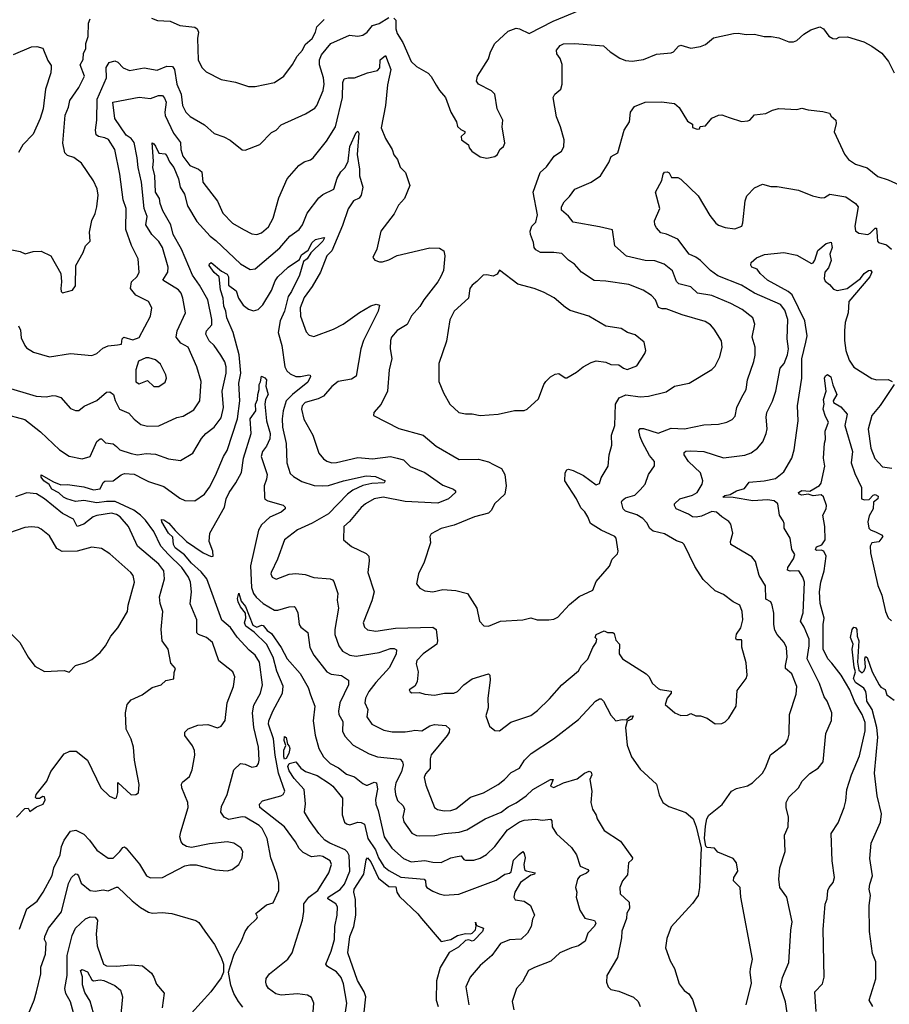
# Model space of a CAD drawing. Extents: x 1246230 to 1426786, y 660032 to 763141.
# Tile 517 of 566: x 1363413 to 1368742, y 733489 to 739521. Entities that reach past the tile are written whole.
import ezdxf

# ---------------------------------------------------------------- set-up
doc = ezdxf.new("R2010")
doc.units = 0

msp = doc.modelspace()

# ---------------------------------------------------------------- linework, layer by layer
at = {"layer": '0CON10XD'}
for points in [[(1365705, 739530.9), (1365717.9, 739517.9), (1365718, 739465), (1365725, 739437.1), (1365760.3, 739380.2), (1365812, 739265), (1365845, 739233.8), (1365915, 739193.3), (1365935, 739173.3), (1365965, 739120), (1365985, 739086.7), (1366022, 739045), (1366054.6, 738954.6), (1366088.8, 738895), (1366095, 738867.5), (1366115, 738847.5), (1366140, 738835), (1366140, 738825), (1366117.5, 738805), (1366120, 738785), (1366162.5, 738755), (1366167.5, 738735), (1366182.5, 738715), (1366235, 738681.2), (1366275, 738672.5), (1366325, 738683.3), (1366340, 738695), (1366354.2, 738725.8), (1366376.7, 738745), (1366386.1, 738763.9), (1366370, 738865), (1366373.8, 738905), (1366339.4, 738975), (1366324.2, 739065), (1366304, 739085), (1366224.2, 739125), (1366212.5, 739145), (1366218.1, 739175), (1366285, 739281.2), (1366297.8, 739325), (1366324.6, 739375.4), (1366405, 739450), (1366455, 739470), (1366475.8, 739465.8), (1366535, 739435.6), (1366681.1, 739511.1), (1366845, 739580)], [(1363365, 738110), (1363415, 738100), (1363446.4, 738086.4), (1363495, 738100), (1363545, 738102.5), (1363603.8, 738075), (1363663.8, 737965), (1363668, 737915), (1363664, 737875), (1363667.5, 737855), (1363675, 737847.5), (1363736.1, 737863.9), (1363755, 737890), (1363757.5, 738015), (1363802.5, 738095), (1363815.7, 738135), (1363844.2, 738165), (1363841.3, 738218.7), (1363855, 738290), (1363876, 738334), (1363884.4, 738375), (1363894.4, 738445), (1363886.7, 738485), (1363864.6, 738534.6), (1363792.1, 738642.1), (1363745, 738675.8), (1363705, 738688), (1363690, 738705), (1363678, 738765), (1363692, 738935), (1363712.5, 738985), (1363719.2, 739025), (1363775, 739106.2), (1363810, 739175), (1363782.5, 739245), (1363802.1, 739277.9), (1363804.4, 739315), (1363817.9, 739342.1), (1363818.8, 739375), (1363831.7, 739418.3), (1363835, 739500), (1363845, 739526.7)], [(1363406, 737646), (1363417.8, 737617.8), (1363421.7, 737571.7), (1363443.3, 737525), (1363455, 737510), (1363497.5, 737485), (1363595, 737455.7), (1363725, 737476.7), (1363855, 737464.3), (1363885, 737476.7), (1363922.4, 737507.6), (1363955, 737523.1), (1364011.7, 737528.3), (1364036, 737534), (1364040, 737565), (1364050, 737575), (1364105, 737558.8), (1364145, 737574), (1364215, 737704), (1364221.8, 737755), (1364202.9, 737795), (1364125, 737832.5), (1364092.1, 737875), (1364097.8, 737915), (1364131.9, 737948.1), (1364144.4, 737975), (1364138.9, 738055), (1364096.9, 738136.9), (1364062.4, 738235), (1364065.5, 738365), (1364046.9, 738416.9), (1364026, 738575), (1363996.2, 738726.2), (1363956.5, 738786.5), (1363935, 738797.1), (1363895, 738804.6), (1363882.2, 738815), (1363878.2, 738845), (1363884.7, 738905), (1363886.5, 739035), (1363944.6, 739165), (1363941.7, 739228.3), (1363961.5, 739258.5), (1363995, 739268.5), (1364015, 739261.1), (1364045.8, 739225), (1364085, 739210), (1364175, 739226.8), (1364255, 739212.1), (1364315, 739235.9), (1364348.6, 739235), (1364360.7, 739215), (1364376.4, 739125), (1364401.2, 739065), (1364409.5, 738995), (1364430, 738955), (1364456.9, 738926.9), (1364546.1, 738876.1), (1364605, 738823.3), (1364663.7, 738803.7), (1364702.5, 738782.5), (1364775, 738723.3), (1364795, 738721.2), (1364885, 738756.7), (1364955, 738829.5), (1364985.3, 738844.7), (1365015, 738876.5), (1365165, 738943.2), (1365221.1, 738978.9), (1365234.4, 738995), (1365272.4, 739087.6), (1365279.2, 739125), (1365273.8, 739165), (1365250, 739245), (1365249.5, 739275), (1365262.5, 739305), (1365318.5, 739375), (1365432.9, 739427.1), (1365485, 739419.3), (1365515, 739426.6), (1365542.3, 739445), (1365575, 739484.5), (1365615, 739497.8), (1365675, 739534.4)], [(1364220.2, 739530.2), (1364256.9, 739516.9), (1364335, 739512.2), (1364395, 739484.4), (1364485, 739475.7), (1364500, 739465), (1364508.8, 739445), (1364502, 739405), (1364506.9, 739275), (1364527.9, 739227.9), (1364555, 739202), (1364647.5, 739155), (1364735, 739138), (1364815, 739112), (1364855, 739111.2), (1364974.1, 739135.9), (1365031.2, 739175), (1365085, 739246.7), (1365112.7, 739297.3), (1365145.5, 739335), (1365161.8, 739368.2), (1365205, 739406), (1365225, 739443.8), (1365233.5, 739476.5), (1365277.8, 739522.2)], [(1368017.8, 739417.8), (1368065, 739409.2), (1368125, 739385.8), (1368155, 739386), (1368175, 739394), (1368218.3, 739431.7), (1368261.4, 739458.6), (1368315, 739478.1), (1368338.8, 739465), (1368370.3, 739420.3), (1368395, 739406), (1368415, 739403.3), (1368435, 739413.3), (1368486.4, 739416.4), (1368585, 739386.2), (1368635, 739358.8), (1368696.2, 739315), (1368736.7, 739265), (1368771.2, 739195)], [(1363315, 737274.6), (1363513.9, 737213.9), (1363575, 737210), (1363615, 737218.1), (1363635, 737216), (1363665.8, 737205.8), (1363725, 737138.8), (1363755, 737125.8), (1363775, 737127.5), (1363807.1, 737152.9), (1363885, 737188.5), (1363945, 737238.9), (1363965, 737240), (1363988.2, 737225), (1363998.2, 737188.2), (1364025.3, 737135.3), (1364080.6, 737110.6), (1364115, 737072.9), (1364155, 737040.8), (1364195, 737030.5), (1364265, 737031.8), (1364375, 737082.9), (1364415, 737091.9), (1364480.2, 737129.8), (1364516.7, 737185), (1364523.8, 737305), (1364498.2, 737395), (1364445, 737515.6), (1364399.6, 737539.6), (1364372.1, 737575), (1364377.7, 737615), (1364429.4, 737725), (1364412.9, 737815), (1364401.8, 737845), (1364386.5, 737865), (1364289.4, 737925), (1364319.5, 737975), (1364321.5, 738005), (1364287.2, 738125), (1364265, 738161.5), (1364222.5, 738205), (1364185.4, 738265), (1364193.4, 738315), (1364174.7, 738365), (1364159.8, 738525), (1364138.1, 738615), (1364133.3, 738675), (1364115, 738768.1), (1364095, 738792.9), (1364065, 738814.2), (1363996, 738915), (1363983.1, 739015), (1364145, 739046.7), (1364215, 739039.1), (1364263.1, 739056.9), (1364287, 739057), (1364300.8, 739040.8), (1364310.2, 739015), (1364301.5, 738955), (1364304.4, 738934.4), (1364354.8, 738824.8), (1364398, 738768), (1364400.9, 738725), (1364412.9, 738685), (1364455, 738628.2), (1364508, 738605), (1364528, 738588), (1364534.5, 738525), (1364625, 738408.8), (1364657.1, 738335), (1364716, 738275), (1364783.8, 738235), (1364835, 738210), (1364865, 738204.4), (1364895, 738214.3), (1364938, 738252), (1364966.9, 738305), (1365000.3, 738429.7), (1365052.5, 738545), (1365122.6, 738627.4), (1365155, 738650), (1365195, 738662.5), (1365212, 738675), (1365293, 738777), (1365347.8, 738865), (1365390.3, 739045), (1365393.2, 739136.8), (1365401.7, 739158.3), (1365425, 739165.7), (1365465, 739164.2), (1365544.5, 739195.5), (1365605, 739210), (1365619.4, 739225), (1365621.9, 739275), (1365655, 739302.5), (1365687.8, 739215), (1365667.2, 739122.8), (1365653.3, 738995), (1365627.8, 738857.8), (1365655, 738793.3), (1365695.8, 738725), (1365705, 738693.3), (1365727.1, 738665), (1365745, 738616.7), (1365777.5, 738585), (1365803.8, 738505), (1365771.2, 738425), (1365733.8, 738385), (1365708.3, 738331.7), (1365626.2, 738225), (1365601.2, 738115), (1365576, 738065), (1365588.3, 738048.3), (1365617, 738037), (1365635, 738036.7), (1365675, 738049.2), (1365725, 738076), (1365925, 738124.2), (1365985, 738121.4), (1366012.5, 738105), (1366018.9, 738075), (1366008.8, 737985), (1365992.5, 737947.5), (1365975.4, 737915), (1365888.2, 737805), (1365865, 737764.4), (1365814.1, 737705.9), (1365786.9, 737653.1), (1365725, 737617.1), (1365691.9, 737575), (1365684.4, 737555), (1365682.2, 737505), (1365693.3, 737445), (1365676.9, 737375), (1365665.6, 737245), (1365627.1, 737165), (1365583.3, 737115), (1365580, 737095), (1365735, 737015.6), (1365885, 736976.4), (1365965, 736908.6), (1366105, 736827.1), (1366225, 736827.9), (1366285, 736812.1), (1366315.9, 736795.9), (1366365, 736770.8), (1366385.7, 736735), (1366394.3, 736665), (1366385, 736614), (1366322.5, 736555), (1366304.4, 736515), (1366285, 736498.2), (1366200, 736475), (1366075, 736424.4), (1365996.3, 736403.7), (1365935, 736371.2), (1365926.2, 736355), (1365929.2, 736315), (1365892.1, 736197.9), (1365856.2, 736125), (1365843.3, 736065), (1365865, 736038.8), (1365895, 736022.5), (1365945, 736015.8), (1366005, 736030.6), (1366085, 736023.1), (1366156.2, 736006.2), (1366214.4, 735915), (1366230, 735835), (1366257.7, 735807.7), (1366285, 735806), (1366360, 735835), (1366495, 735844), (1366545, 735855.8), (1366584.2, 735844.2), (1366655, 735844.2), (1366685, 735848), (1366709.7, 735860.3), (1366782.8, 735937.2), (1366842.1, 735987.9), (1366925, 736026), (1366945, 736080), (1367027.4, 736172.6), (1367043.9, 736216.1), (1367075, 736247.5), (1367080, 736265), (1367068, 736345), (1367058.8, 736355), (1366975, 736392.9), (1366911.2, 736435), (1366894, 736475), (1366875, 736506.2), (1366850.3, 736530.3), (1366825.7, 736585), (1366754, 736695), (1366754.3, 736745.7), (1366765, 736763.3), (1366775, 736767.5), (1366805, 736758.9), (1366867.4, 736727.4), (1366945, 736671.9), (1366965, 736678.8), (1366976.7, 736715), (1367018.6, 736785), (1367024.2, 736855), (1367040.5, 736915), (1367039.5, 736975), (1367060.6, 737035), (1367064.4, 737165.6), (1367085.6, 737204.4), (1367127.1, 737222.9), (1367215, 737209.6), (1367265.4, 737214.6), (1367375, 737241.9), (1367425, 737275.6), (1367515, 737294.4), (1367655, 737378), (1367675, 737398.8), (1367703.7, 737456.3), (1367718.1, 737515), (1367712.6, 737552.6), (1367668.9, 737625), (1367645, 737651.9), (1367612.2, 737672.2), (1367472.6, 737712.6), (1367375, 737749.6), (1367349.8, 737749.8), (1367327.7, 737757.7), (1367308.9, 737805), (1367285, 737830.6), (1367232.9, 737862.9), (1367145, 737898.2), (1367005, 737919.1), (1366932.6, 737922.6), (1366854.6, 737974.6), (1366812.2, 738022.2), (1366775, 738046.9), (1366735, 738088), (1366685, 738095.6), (1366605, 738094.3), (1366575, 738110.8), (1366564.5, 738124.5), (1366561.9, 738155), (1366542, 738205), (1366540, 738225), (1366552, 738255), (1366575, 738280), (1366586.4, 738325), (1366558.8, 738465), (1366602, 738585), (1366640.3, 738619.7), (1366687.5, 738685), (1366732.5, 738715), (1366747.6, 738742.4), (1366748.9, 738785), (1366725.8, 738864.2), (1366701.9, 738925), (1366682.5, 739045), (1366691.2, 739065), (1366728, 739095), (1366736, 739125), (1366737.3, 739247.3), (1366724.2, 739284.2), (1366705, 739312.5), (1366702, 739335), (1366725, 739363.3), (1366745, 739374), (1366815, 739375.8), (1366991.1, 739361.1), (1367032, 739325), (1367091.2, 739285), (1367125, 739270.6), (1367165, 739267.5), (1367235, 739277.5), (1367315, 739310), (1367405, 739318), (1367418.8, 739325), (1367450.4, 739359.6), (1367464.5, 739365.5), (1367525, 739347.3), (1367585, 739356), (1367615, 739369.4), (1367665, 739409.4), (1367785.8, 739435.8), (1367815, 739438), (1367865, 739429.2), (1367915, 739432), (1367975, 739418), (1368017.8, 739417.8)], [(1363375, 739307.5), (1363485, 739353.8), (1363517.7, 739357.7), (1363555, 739346.7), (1363585, 739270), (1363605, 739240), (1363606.4, 739226.4), (1363602.5, 739195), (1363570.6, 739095), (1363555.8, 738975), (1363538, 738915), (1363495, 738820), (1363432, 738755), (1363405, 738706.7)], [(1367405, 735407.5), (1367405.5, 735395), (1367380, 735365), (1367368, 735325), (1367427.5, 735275), (1367465, 735258.8), (1367505, 735260), (1367525, 735270), (1367555, 735256.2), (1367585, 735256.2), (1367625, 735241.2), (1367675, 735206.7), (1367715, 735210), (1367735, 735220), (1367757.3, 735242.7), (1367803.3, 735315), (1367808.3, 735411.7), (1367863.8, 735485), (1367871.2, 735505), (1367865, 735580), (1367837.1, 735677.1), (1367837.5, 735717.5), (1367835, 735722.5), (1367805, 735721.4), (1367801.8, 735731.8), (1367805, 735755.6), (1367830.8, 735795), (1367843.3, 735845), (1367839.2, 735895), (1367825, 735933.3), (1367784.6, 735954.6), (1367725, 735999.2), (1367675, 736022.5), (1367601.8, 736091.8), (1367550.8, 736170.9), (1367485, 736306), (1367475, 736315.8), (1367438.3, 736328.3), (1367365, 736371.9), (1367295, 736386.4), (1367275, 736404.5), (1367255, 736438.9), (1367230.9, 736465), (1367195, 736486.8), (1367125, 736510), (1367111.2, 736525), (1367100, 736565), (1367104.2, 736575), (1367125, 736591.8), (1367181.3, 736608.7), (1367215, 736640), (1367244.7, 736675.3), (1367265, 736733.8), (1367302.7, 736787.3), (1367302.5, 736815), (1367271.9, 736851.9), (1367229.7, 736929.7), (1367214.6, 736965.4), (1367207.1, 737005), (1367215, 737015.7), (1367235, 737016.4), (1367325, 736988.5), (1367405, 737018), (1367485.9, 737014.1), (1367605, 737038.6), (1367695, 737043.1), (1367745, 737054.4), (1367778, 737072), (1367797.1, 737092.9), (1367808.1, 737145), (1367836.5, 737203.5), (1367864.5, 737255), (1367871.8, 737315), (1367912.4, 737427.6), (1367920, 737465), (1367920.6, 737515), (1367902.2, 737575), (1367916.7, 737655), (1367904.4, 737695), (1367840.8, 737745), (1367771.3, 737781.3), (1367655, 737830.8), (1367566.4, 737846.4), (1367524.5, 737884.5), (1367451.7, 737901.7), (1367436.6, 737916.6), (1367413, 737983), (1367362.2, 738022.2), (1367305, 738044.5), (1367245, 738046.5), (1367131.8, 738071.8), (1367060.6, 738135), (1367045, 738232.5), (1366965, 738251.1), (1366805, 738280.9), (1366775, 738317.5), (1366732.5, 738355), (1366732, 738375), (1366749.2, 738405), (1366782.8, 738437.2), (1366815, 738482.9), (1366915, 738526.5), (1366972.2, 738565), (1367022.5, 738645), (1367037.6, 738682.4), (1367078, 738705), (1367117.8, 738845), (1367148.8, 738895), (1367156.2, 738955), (1367180.6, 738989.4), (1367245, 739015.6), (1367345, 739017.1), (1367425, 739007.5), (1367453, 738983), (1367505, 738898.8), (1367535, 738880), (1367535, 738860), (1367565, 738850), (1367578.3, 738851.7), (1367583, 738867), (1367615, 738870), (1367655, 738916.7), (1367695, 738936.7), (1367715, 738938.8), (1367760.8, 738920.8), (1367835, 738898), (1367875, 738900.8), (1367886.2, 738905), (1367915, 738938), (1367984.2, 738945.8), (1368025, 738966.7), (1368065, 738976.2), (1368175, 738971.2), (1368205, 738978), (1368245, 738968), (1368335, 738958.8), (1368375, 738947.5), (1368385, 738930), (1368413.3, 738905), (1368415.8, 738885), (1368403.1, 738833.1), (1368466.6, 738696.6), (1368491.2, 738665), (1368535, 738636), (1368605, 738612.5), (1368670.9, 738560.9), (1368735, 738539.4), (1368825, 738498)], [(1363308.3, 737108.3), (1363445, 737071.2), (1363540, 736995), (1363655.7, 736885), (1363715, 736847.5), (1363795, 736831.5), (1363844, 736845), (1363885, 736936.7), (1363905, 736953.3), (1363915, 736952.5), (1363938.3, 736928.3), (1363985, 736922.9), (1364005, 736906.5), (1364026.6, 736886.6), (1364095, 736862.5), (1364135.3, 736854.7), (1364186.8, 736863.2), (1364245, 736858.6), (1364325, 736831.2), (1364399.1, 736820.9), (1364474.2, 736865), (1364526.9, 736955), (1364554.1, 736985.9), (1364605.2, 737024.8), (1364647.4, 737082.6), (1364661.6, 737145), (1364652.5, 737245), (1364678.3, 737355), (1364678.6, 737395), (1364669.3, 737425), (1364645, 737465.7), (1364603.8, 737525), (1364574.4, 737554.4), (1364553.6, 737595), (1364557.1, 737615), (1364589.1, 737650.9), (1364590.3, 737685), (1364564.8, 737804.8), (1364514.1, 737895), (1364472.1, 737955), (1364404.8, 738114.8), (1364352.5, 738205), (1364338.9, 738265), (1364290, 738350), (1364273.3, 738395), (1364269.2, 738425), (1364244, 738465), (1364240.4, 738565), (1364228.3, 738615), (1364233, 738655), (1364224.2, 738765.8), (1364235, 738761.2), (1364245, 738746), (1364265, 738703.3), (1364305, 738698.1), (1364315, 738686.7), (1364330.8, 738650.8), (1364356.3, 738615), (1364386.4, 738546.4), (1364396.5, 738495), (1364421.6, 738451.6), (1364441.5, 738381.5), (1364498.6, 738285), (1364580.6, 738195), (1364615, 738169.1), (1364765, 738026.1), (1364825, 737990), (1364855, 737993.8), (1365006.6, 738123.4), (1365067.9, 738195), (1365125.2, 738234.8), (1365144.7, 738265), (1365174.3, 738335.7), (1365245, 738430), (1365269.6, 738450.4), (1365337.1, 738482.9), (1365359.1, 738550.9), (1365380.9, 738589.1), (1365406.2, 738615), (1365424.7, 738655), (1365435.5, 738745), (1365475, 738829.5), (1365485, 738838.8), (1365490.5, 738825), (1365480, 738695), (1365495.7, 738604.3), (1365495.7, 738565), (1365514.5, 738495), (1365504.5, 738445.5), (1365492.7, 738427.3), (1365458.5, 738411.5), (1365425, 738363.1), (1365389.9, 738260.1), (1365324.8, 738105.2), (1365295, 738074.2), (1365256.1, 737975), (1365205, 737886.5), (1365155, 737818.9), (1365132.2, 737755), (1365133.2, 737705), (1365167.7, 737607.7), (1365187.5, 737587.5), (1365215, 737580), (1365335, 737624.7), (1365394.4, 737655), (1365495, 737726.4), (1365565, 737767.1), (1365597.5, 737777.5), (1365617.5, 737772.5), (1365610, 737735), (1365519.4, 737555), (1365502.7, 737505), (1365474, 737336), (1365445, 737319.1), (1365365, 737303.5), (1365325, 737273.1), (1365275, 737214.4), (1365242.2, 737197.8), (1365162.5, 737175), (1365143.2, 737155), (1365138.9, 737135), (1365153.6, 737073.6), (1365209.4, 736975), (1365246.1, 736866.1), (1365275, 736830), (1365295, 736816.5), (1365325, 736806.4), (1365355, 736808.5), (1365485, 736839.6), (1365575, 736830.3), (1365685, 736845.4), (1365726.4, 736833.6), (1365765.4, 736825.4), (1365805, 736782.7), (1365895, 736746.2), (1366005, 736668.2), (1366071.2, 736645), (1366083.8, 736635), (1366083.8, 736625), (1366040, 736585), (1365975, 736558.5), (1365775, 736568.7), (1365640, 736595), (1365585, 736585.4), (1365532, 736555), (1365505, 736531.4), (1365433.9, 736446.1), (1365398, 736415), (1365396.7, 736335), (1365445, 736293.8), (1365535, 736251.4), (1365551.4, 736235), (1365554.1, 736205.9), (1365545.6, 736135), (1365584.5, 736015), (1365569.8, 735960.2), (1365517.5, 735825), (1365525, 735800), (1365545, 735782.9), (1365595, 735775.6), (1365716, 735794), (1365945, 735798.8), (1365965.6, 735785), (1365973.1, 735715), (1365968.1, 735695), (1365885, 735636.4), (1365846.7, 735595), (1365842.7, 735575), (1365854.4, 735525), (1365848, 735465), (1365835, 735437.5), (1365800, 735415), (1365805, 735402.5), (1365815, 735396.7), (1365861.7, 735398.3), (1365895, 735388), (1365955, 735382.9), (1366015, 735394.3), (1366072.5, 735395), (1366095, 735405.6), (1366133.6, 735446.4), (1366185, 735481.9), (1366285, 735514), (1366294.3, 735504.3), (1366296.5, 735475), (1366282.2, 735365), (1366284.4, 735305), (1366270, 735255), (1366292.4, 735192.4), (1366325, 735166), (1366352.5, 735165), (1366422.8, 735217.2), (1366545, 735258.6), (1366585, 735288), (1366658.9, 735361.1), (1366733.9, 735446.1), (1366837.8, 735532.2), (1366856.3, 735563.7), (1366895, 735603.8), (1366924.4, 735675.6), (1366946.2, 735705), (1366950, 735725), (1366940, 735735), (1366945, 735753.3), (1366995, 735776), (1367015, 735767.5), (1367046.4, 735766.4), (1367055, 735760), (1367065, 735720), (1367087.5, 735695), (1367086, 735635), (1367106.2, 735605), (1367252.4, 735512.4), (1367267.6, 735497.6), (1367290, 735455), (1367325, 735423.8), (1367337.1, 735417.1), (1367405, 735407.5)], [(1367864.4, 733485), (1367897.3, 733617.3), (1367888.6, 733685), (1367891.4, 733705), (1367903.3, 733765), (1367831.2, 734145), (1367828.1, 734205), (1367786, 734245), (1367789.2, 734265), (1367814.2, 734305), (1367805.6, 734355), (1367785, 734381.2), (1367691.7, 734421.7), (1367670, 734445), (1367625, 734450), (1367617.5, 734457.5), (1367608.6, 734505), (1367615, 734580), (1367624, 734625), (1367635, 734647.5), (1367717, 734713), (1367774.6, 734795.4), (1367805, 734811.4), (1367872, 734828), (1367903.8, 734845), (1367964, 734905), (1367983.1, 734936.9), (1368013.7, 735016.3), (1368104.5, 735085.5), (1368119.4, 735110.6), (1368127.1, 735142.9), (1368130, 735265), (1368171.1, 735388.9), (1368174.7, 735435), (1368145, 735514.3), (1368105.5, 735545.5), (1368104.5, 735565), (1368116.4, 735615), (1368111.8, 735675), (1368097.8, 735705), (1368055, 735753.5), (1368039.9, 735779.9), (1368033.3, 735815), (1368033.2, 735885), (1368024.1, 735934.1), (1368015, 735954), (1367985, 735970), (1367983.3, 736053.3), (1367944.3, 736115), (1367922, 736202), (1367899.4, 736229.4), (1367770, 736305), (1367768, 736325), (1367782, 736375), (1367770, 736430), (1367757.3, 736447.3), (1367714.5, 736474.5), (1367683.6, 736503.6), (1367655, 736508.4), (1367591, 736479), (1367557.5, 736472.5), (1367535, 736475.8), (1367510.7, 736490.7), (1367434.5, 736524.5), (1367424.4, 736544.4), (1367426, 736555), (1367458, 736585), (1367535, 736607.1), (1367565, 736624.5), (1367594.4, 736675), (1367599.1, 736695), (1367585.4, 736745), (1367510.4, 736815), (1367484.4, 736855), (1367485, 736870), (1367495, 736876.7), (1367525, 736880), (1367605.4, 736875.4), (1367725, 736836), (1367857.2, 736852.8), (1367895, 736867.5), (1367933.2, 736896.8), (1367965.7, 736935), (1367987.8, 736985), (1367993.1, 737015), (1367987.5, 737085), (1367991.5, 737115), (1368025.9, 737184.1), (1368045.4, 737245), (1368071.8, 737385), (1368097.1, 737415), (1368118.5, 737468.5), (1368124.1, 737505), (1368116.2, 737565), (1368118.9, 737685), (1368100.8, 737740.8), (1368075.6, 737775.6), (1367915.2, 737845.2), (1367835, 737895.3), (1367690.8, 737950.8), (1367645, 737984.4), (1367584.7, 738044.7), (1367556, 738066), (1367515, 738084.4), (1367445, 738175.3), (1367376.8, 738206.8), (1367342.5, 738215), (1367315.8, 738245), (1367303.8, 738265), (1367302.3, 738287.7), (1367335.7, 738365), (1367309.2, 738465), (1367347.1, 738535), (1367355.6, 738575), (1367365, 738585.8), (1367379.7, 738589.7), (1367391.9, 738581.9), (1367407.5, 738555), (1367445, 738554), (1367465, 738544), (1367571.1, 738441.1), (1367642.3, 738322.3), (1367679.5, 738275), (1367695, 738262.1), (1367735, 738247.3), (1367795, 738239.5), (1367837.5, 738255), (1367844.5, 738275.5), (1367857.9, 738412.1), (1367868.4, 738441.6), (1367915, 738490.8), (1367965, 738513.8), (1368015, 738498.8), (1368055, 738500), (1368185, 738477.5), (1368271.9, 738441.9), (1368325, 738429.4), (1368345, 738432.5), (1368377.5, 738452.5), (1368475, 738436.5), (1368535, 738394.3), (1368550, 738375), (1368530.8, 738255), (1368535, 738228), (1368555, 738213.8), (1368610, 738205), (1368625, 738212.5), (1368655, 738243.8), (1368663.3, 738243.3), (1368666.9, 738193.1), (1368668.9, 738165), (1368675, 738155.8), (1368725, 738140.8), (1368754.4, 738114.4)], [(1364663.5, 737766.5), (1364659.5, 737815), (1364643.5, 737865), (1364635.7, 737945.7), (1364605, 737972.9), (1364573.8, 738015), (1364575, 738026.2), (1364585, 738033.8), (1364649.7, 737979.7), (1364685, 737961.2), (1364692.8, 737945), (1364693.1, 737895), (1364739, 737859), (1364752.9, 737815), (1364782.8, 737772.8), (1364815, 737746.5), (1364845, 737737.9), (1364875, 737745.4), (1364902.7, 737775), (1364955, 737860.8), (1364978.3, 737921.7), (1364994.5, 737945), (1365058.8, 738005), (1365128.2, 738051.8), (1365140.1, 738079.9), (1365180.3, 738109.7), (1365205.8, 738155), (1365225, 738173.5), (1365276.1, 738186.1), (1365280, 738185), (1365271.2, 738165), (1365196.5, 738093.5), (1365175, 738055.4), (1365151.1, 738038.9), (1365128, 737955), (1365079.2, 737855), (1365058.1, 737825), (1365035.6, 737735), (1365009.2, 737675), (1364996.1, 737605), (1365018.4, 737525), (1365037.6, 737395), (1365049.4, 737369.4), (1365070.4, 737350.4), (1365105, 737335.3), (1365134.3, 737334.3), (1365184.3, 737344.3), (1365193.3, 737343.3), (1365194.2, 737335), (1365179.2, 737300.8), (1365084.4, 737225.6), (1365046.2, 737185), (1365027.6, 737125), (1365020.8, 737075), (1365023.1, 737025), (1365046.2, 736923.8), (1365050, 736805), (1365071.1, 736741.1), (1365091.5, 736721.5), (1365141.9, 736691.9), (1365217.6, 736667.6), (1365265.3, 736664.7), (1365305, 736666.5), (1365396.2, 736695), (1365535, 736725.6), (1365593.2, 736723.2), (1365652.2, 736695), (1365646, 736684), (1365570, 736680), (1365515, 736667.3), (1365455, 736639.5), (1365422.3, 736615), (1365305, 736492.8), (1365205, 736435.4), (1365115, 736395.5), (1365035, 736334), (1364993.1, 736215), (1364954.2, 736135), (1364952, 736125), (1364960, 736105), (1364985, 736092.5), (1365065, 736124), (1365105, 736128), (1365161.7, 736121.7), (1365215, 736103.5), (1365315, 736095.4), (1365329.6, 736089.6), (1365338.1, 736078.1), (1365361.8, 736005), (1365358.9, 735965), (1365365.5, 735915), (1365343.1, 735785), (1365343.2, 735755), (1365367.9, 735685), (1365391.7, 735651.7), (1365435, 735626.8), (1365475, 735622.5), (1365615, 735644.2), (1365685, 735668.2), (1365708.2, 735668.2), (1365721.1, 735661.1), (1365718.9, 735635), (1365677.9, 735552.1), (1365595, 735461.2), (1365552, 735405), (1365530.8, 735365), (1365527.5, 735335), (1365546.5, 735295), (1365540.7, 735250.7), (1365571.4, 735205), (1365645, 735168.5), (1365695, 735158.2), (1365775, 735157.5), (1365815, 735163.3), (1365835, 735168.9), (1365876.7, 735165), (1365925, 735195.4), (1365955, 735203.2), (1366025, 735196.5), (1366047.3, 735177.3), (1366045.4, 735155), (1366032.5, 735135), (1365933.7, 735016.3), (1365927.2, 734992.8), (1365927.1, 734932.9), (1365899.5, 734900.5), (1365891.9, 734878.1), (1365900.7, 734830.7), (1365954, 734695), (1365972, 734682), (1366014.6, 734674.6), (1366055, 734676.2), (1366085, 734685.5), (1366175, 734757.1), (1366255, 734784.6), (1366345, 734835.5), (1366383.6, 734865), (1366425, 734909.4), (1366475.8, 734935), (1366505.3, 734984.7), (1366546.7, 735025), (1366684.6, 735115.4), (1366837.1, 735232.9), (1366941.4, 735345), (1366965, 735360), (1366975, 735359.2), (1366991.2, 735345), (1367035, 735259.4), (1367065, 735225.8), (1367105, 735233.2), (1367129.1, 735230.9), (1367155, 735254.6), (1367171.2, 735255), (1367164.5, 735235), (1367135, 735224), (1367124.6, 735184.6), (1367135.6, 735075.6), (1367162.5, 735005), (1367215, 734930), (1367315, 734836.7), (1367331.7, 734771.7), (1367353.8, 734725), (1367390.9, 734700.9), (1367495, 734663.3), (1367540, 734625), (1367558.6, 734575), (1367587.7, 734447.7), (1367584.4, 734354.4), (1367579.4, 734205), (1367570, 734155), (1367535, 734106), (1367405, 733963.3), (1367378.8, 733891.2), (1367369.2, 733835), (1367398.8, 733755), (1367425, 733707.5), (1367454, 733615), (1367485, 733572.5), (1367513.6, 733553.6), (1367535, 733517.5), (1367561.2, 733435)], [(1368121.2, 733395), (1368105.4, 733504.6), (1368074.8, 733594.8), (1368086.8, 733653.2), (1368125.7, 733745), (1368137.3, 733942.7), (1368145.7, 733994.3), (1368114.4, 734145), (1368071.5, 734205), (1368064.3, 734254.3), (1368070.4, 734325), (1368103.1, 734425), (1368099.2, 734525), (1368122.5, 734575), (1368124.3, 734635), (1368110, 734695), (1368109.2, 734725), (1368125, 734758), (1368184.3, 734815), (1368208.1, 734855), (1368255, 734901.9), (1368305.5, 734934.5), (1368335.8, 734975), (1368351.7, 735148.3), (1368386.4, 735226.4), (1368389.2, 735275), (1368360, 735345), (1368342.2, 735372.2), (1368313.8, 735455), (1368239.1, 735605), (1368250.8, 735685), (1368250, 735725), (1368219.5, 735799.5), (1368198.1, 735835), (1368213.1, 735886.9), (1368221.1, 736075), (1368212.7, 736105), (1368187.5, 736145), (1368135, 736141.6), (1368117.7, 736147.7), (1368118.8, 736165), (1368155, 736217.8), (1368161.8, 736245), (1368144.5, 736275), (1368133.6, 736345), (1368097.5, 736405), (1368098.1, 736435), (1368091.1, 736451.1), (1368068, 736485), (1368057.8, 736555), (1368035, 736572.9), (1367995, 736578.8), (1367905.9, 736574.1), (1367785, 736593.3), (1367721.2, 736595), (1367733.3, 736605), (1367767, 736613), (1367805, 736633.6), (1367855, 736647.9), (1367882.3, 736687.7), (1367974.1, 736695.9), (1368045, 736710), (1368095, 736750), (1368145, 736834), (1368158.9, 736885), (1368183.1, 737063.1), (1368179.7, 737155), (1368205.3, 737324.8), (1368206.1, 737443.9), (1368229.2, 737545), (1368237.5, 737585), (1368223.2, 737675), (1368146.8, 737835), (1368121.8, 737855), (1367995.7, 737925), (1367950.8, 737965), (1367931.7, 737991.7), (1367899.2, 738005), (1367892.9, 738017.1), (1367895.9, 738034.1), (1367927.3, 738062.7), (1367977.6, 738082.4), (1368095, 738093.8), (1368175, 738077.5), (1368265, 738028), (1368275, 738031.2), (1368285, 738046.9), (1368303.6, 738106.4), (1368355, 738149), (1368385, 738157.5), (1368390.9, 738125), (1368376.3, 738085), (1368385.9, 738045), (1368368.7, 738001.3), (1368347.5, 737975), (1368343.3, 737935), (1368348.5, 737918.5), (1368375, 737899.4), (1368400.2, 737870.2), (1368421.3, 737861.3), (1368483.6, 737875), (1368524.2, 737904.2), (1368565.4, 737934.6), (1368588.4, 737965), (1368615, 737983.5), (1368627.2, 737987.2), (1368635.5, 737975), (1368621.7, 737945), (1368492.9, 737795), (1368488.9, 737725), (1368471.1, 737665), (1368466.5, 737615), (1368466.5, 737555), (1368474.6, 737495), (1368495, 737434.2), (1368525, 737392.2), (1368635, 737322.5), (1368664.4, 737314.4), (1368735.6, 737315.6), (1368758.8, 737305)], [(1366235, 737095.8), (1366345, 737104.2), (1366445, 737125.7), (1366505, 737127.5), (1366523.3, 737135), (1366592, 737198), (1366624.2, 737285.8), (1366636.7, 737305), (1366665, 737333.3), (1366695, 737350), (1366717.5, 737352.5), (1366755, 737327.5), (1366765, 737326.7), (1366825, 737362), (1366865, 737394), (1366915, 737421.2), (1366945, 737430), (1367005, 737422.5), (1367035, 737408.8), (1367085, 737406.7), (1367112.5, 737385), (1367135, 737378.8), (1367195, 737400), (1367243.3, 737475), (1367248.8, 737495), (1367238.8, 737545), (1367185, 737590), (1367137.5, 737605), (1367098.3, 737628.3), (1367005, 737642.5), (1366900, 737705), (1366785, 737739.5), (1366756.9, 737756.9), (1366687.6, 737817.6), (1366622, 737852), (1366565, 737874.3), (1366465, 737900), (1366353.3, 737986.7), (1366337.7, 737962.3), (1366315, 737950), (1366275, 737957.5), (1366253.3, 737955), (1366215, 737916.2), (1366184.6, 737895.4), (1366170.8, 737875), (1366162.5, 737815), (1366075, 737735.8), (1366048, 737682), (1366027.9, 737552.1), (1365980.8, 737415), (1365980.8, 737305), (1366008.8, 737235), (1366048.8, 737165), (1366104.5, 737114.5), (1366145, 737105.8), (1366185, 737107.1), (1366235, 737095.8)], [(1363411.7, 733948.3), (1363456.1, 734073.9), (1363519.1, 734120.9), (1363556.5, 734175), (1363612.1, 734277.9), (1363622.2, 734325), (1363660, 734405), (1363669.2, 734455), (1363685, 734493.3), (1363725, 734548.6), (1363755.9, 734555.9), (1363805, 734532), (1363840, 734495), (1363885, 734432), (1363954.5, 734384.5), (1363985, 734383.3), (1364027.1, 734425), (1364045, 734449.4), (1364055, 734454.2), (1364065, 734445.8), (1364146.9, 734346.9), (1364189.2, 734275), (1364215, 734262.7), (1364288.8, 734265), (1364425, 734336.2), (1364455, 734343.8), (1364495, 734343.8), (1364613.4, 734313.4), (1364685, 734306.9), (1364715, 734314.3), (1364754.6, 734345.4), (1364776.7, 734385), (1364779.4, 734425), (1364766.9, 734446.9), (1364725, 734476.7), (1364685, 734484.4), (1364575, 734471.4), (1364465, 734448.8), (1364435, 734456), (1364415, 734468), (1364401.9, 734485), (1364394.5, 734515), (1364399.5, 734545), (1364444.5, 734695), (1364442.5, 734725), (1364405.6, 734815), (1364403.3, 734836.7), (1364410, 734850), (1364454, 734885), (1364469.2, 734925), (1364485.6, 735015), (1364483.2, 735043.2), (1364472.1, 735072.1), (1364424, 735135), (1364423.8, 735155), (1364445, 735175.8), (1364505, 735199.4), (1364565, 735203.3), (1364625, 735183.1), (1364647, 735193), (1364672.3, 735227.7), (1364684.5, 735335), (1364723.6, 735436.4), (1364732, 735495), (1364718, 735525), (1364633.2, 735593.2), (1364595, 735705.8), (1364558, 735735), (1364509.2, 735755), (1364498.5, 735765), (1364498.2, 735845), (1364458.3, 735941.7), (1364465.5, 736015), (1364459.1, 736075), (1364446.8, 736105), (1364407.2, 736165), (1364325.1, 736245.1), (1364277.5, 736295), (1364234.1, 736385), (1364182.8, 736455), (1364153.5, 736485), (1364111.2, 736515), (1363998.1, 736568.1), (1363945, 736568.7), (1363885, 736560.4), (1363805, 736575.9), (1363755, 736569.2), (1363702, 736585), (1363681.4, 736595), (1363652.5, 736622.5), (1363609.1, 736645), (1363592.4, 736672.4), (1363560, 736695), (1363545, 736717.5), (1363545, 736732.5), (1363618.9, 736688.9), (1363665, 736672.2), (1363705, 736673.5), (1363805, 736659.4), (1363865, 736640), (1363905, 736646), (1363924.4, 736685), (1363935, 736694.4), (1363985, 736695.5), (1364035, 736732.7), (1364055, 736739.7), (1364115, 736737.3), (1364173.8, 736706.2), (1364201.6, 736691.6), (1364295, 736661.5), (1364395, 736588.9), (1364424.6, 736574.6), (1364485, 736574), (1364545, 736614.4), (1364575, 736657.5), (1364612.2, 736727.8), (1364660.8, 736845), (1364685, 736882.5), (1364748.4, 737075), (1364762, 737185), (1364755.7, 737295), (1364767.3, 737355), (1364757, 737467), (1364721.3, 737605), (1364683, 737695), (1364676.7, 737735), (1364663.5, 737766.5)], [(1364233.7, 737273.7), (1364265, 737274.4), (1364305, 737301.2), (1364313.1, 737325), (1364308.9, 737345), (1364275, 737410.8), (1364245, 737438), (1364205, 737448.8), (1364185, 737450), (1364141.4, 737428.6), (1364124.4, 737375), (1364125, 737302.9), (1364145, 737289.1), (1364195, 737311.2), (1364233.7, 737273.7)], [(1364780.8, 733470.8), (1364754.4, 733505), (1364725.6, 733555), (1364705.7, 733605), (1364692.5, 733685), (1364703.8, 733726.2), (1364726, 733795), (1364771.7, 733878.3), (1364794, 733935), (1364813.8, 733965), (1364866.7, 734015), (1364870, 734025), (1364858.8, 734045), (1364925, 734098.2), (1364965, 734110.8), (1365000.8, 734185), (1365000, 734235), (1364989.4, 734285), (1364952.2, 734385), (1364929.6, 734505), (1364899.5, 734565), (1364880.6, 734585), (1364795, 734634.7), (1364775, 734636.8), (1364695, 734621.5), (1364665.4, 734635.4), (1364645.3, 734665.3), (1364649.3, 734700.7), (1364685, 734773.8), (1364725.8, 734924.2), (1364765.5, 734964.5), (1364795, 734960), (1364835, 734941.8), (1364865, 734947.5), (1364876, 734964), (1364880, 734985), (1364876.6, 735063.4), (1364848.1, 735185), (1364838.8, 735275), (1364848.2, 735321.8), (1364888.2, 735395), (1364899.6, 735445), (1364881.2, 735585), (1364855, 735627.7), (1364818.4, 735658.4), (1364745, 735737.1), (1364705, 735797.2), (1364652.1, 735842.1), (1364558.9, 736095), (1364525, 736138.4), (1364465, 736190.7), (1364423.2, 736243.2), (1364366.2, 736285), (1364354.3, 736305), (1364350.5, 736350.5), (1364325, 736375.6), (1364283.6, 736445), (1364282.1, 736457.9), (1364295, 736456.5), (1364326.4, 736436.4), (1364365, 736390.8), (1364435.7, 736325), (1364537.5, 736255), (1364585, 736232.9), (1364598, 736235), (1364595.5, 736265), (1364574.5, 736325), (1364578.5, 736375), (1364667.3, 736535), (1364677.1, 736585), (1364696.8, 736625), (1364737.3, 736682.7), (1364772.2, 736747.8), (1364783.5, 736835), (1364830.2, 736985), (1364824.5, 737075), (1364860.5, 737125), (1364857.7, 737165), (1364870.2, 737195), (1364871, 737225), (1364880.8, 737255), (1364879.3, 737285), (1364888.3, 737301.7), (1364893.8, 737336.2), (1364915, 737327.5), (1364926.1, 737315), (1364920.6, 737275), (1364935.7, 737225), (1364918.3, 737195), (1364914, 737165), (1364925, 737063.3), (1364947.6, 736985), (1364945, 736953.1), (1364925, 736908.1), (1364900, 736875), (1364891.4, 736845), (1364928.5, 736735), (1364925.9, 736705), (1364910.4, 736665), (1364912.7, 736592.7), (1364915, 736584), (1364932.4, 736572.4), (1365026.8, 736546.8), (1365038.8, 736535), (1365038.8, 736525), (1365015, 736503.1), (1364946.2, 736473.8), (1364894, 736426), (1364876.7, 736393.3), (1364827.4, 736175), (1364832.3, 736042.3), (1364845, 736006.4), (1364862.3, 735982.3), (1364904.8, 735944.8), (1364975, 735902.8), (1364995, 735903.3), (1365063.3, 735923.3), (1365095, 735926), (1365101.4, 735921.4), (1365117.7, 735887.7), (1365124.4, 735815), (1365135, 735800), (1365177.5, 735767.5), (1365191.2, 735675), (1365215, 735627.8), (1365295, 735524.6), (1365322.1, 735512.1), (1365385, 735502.7), (1365427.5, 735475), (1365428.1, 735445), (1365374.8, 735335.2), (1365366, 735285), (1365367.7, 735265), (1365392.1, 735222.1), (1365391.8, 735161.8), (1365405, 735131.1), (1365456.4, 735076.4), (1365555, 735023.5), (1365604.7, 735004.7), (1365745, 734991.5), (1365758.8, 734975), (1365762.9, 734955), (1365753, 734913), (1365717.8, 734845), (1365712.1, 734807.9), (1365715, 734773.3), (1365728, 734738), (1365762.5, 734705), (1365771.5, 734685), (1365760.6, 734635), (1365765.8, 734605.8), (1365815, 734538.1), (1365845, 734522.7), (1365865, 734520), (1365957.1, 734522.9), (1366015, 734535.3), (1366105, 734543.2), (1366152.6, 734557.4), (1366265, 734625.5), (1366362.5, 734665), (1366405, 734698.5), (1366455, 734723.5), (1366515.6, 734765), (1366556.3, 734803.7), (1366665, 734865.3), (1366681.2, 734865), (1366665.8, 734825.8), (1366685, 734817.8), (1366744.7, 734845.3), (1366829.2, 734870.8), (1366872.9, 734905), (1366903.3, 734916.7)], [(1368292.7, 733445), (1368285.8, 733564.2), (1368331.4, 733615), (1368343.3, 733655), (1368337, 733947), (1368348.3, 734101.7), (1368361.2, 734135), (1368364.3, 734185), (1368372.9, 734205), (1368398.5, 734235), (1368405.3, 734265), (1368392.3, 734367.7), (1368386, 734535), (1368429.2, 734600.8), (1368465.7, 734694.3), (1368475.7, 734734.3), (1368481.1, 734805), (1368509.6, 734895), (1368559.2, 735010.8), (1368594.2, 735165), (1368592.7, 735215), (1368576.1, 735265), (1368530.6, 735340.6), (1368498.8, 735415), (1368447.2, 735505), (1368389.3, 735579.3), (1368365.7, 735605.7), (1368337.2, 735665), (1368335.3, 735815), (1368342.9, 735855), (1368318.8, 735945), (1368313.3, 736015), (1368321.2, 736075), (1368342.5, 736145), (1368353.8, 736235), (1368339.4, 736265), (1368325, 736270.7), (1368295, 736269.5), (1368289.5, 736275), (1368295, 736290.9), (1368327.2, 736302.8), (1368348.5, 736335), (1368345.5, 736415.5), (1368334.3, 736485), (1368355, 736524.3), (1368355.9, 736545), (1368337.9, 736597.9), (1368325, 736610.5), (1368274.7, 736604.7), (1368245, 736613.6), (1368205, 736608.9), (1368189.5, 736615), (1368184.5, 736625), (1368205, 736636), (1368255, 736631.5), (1368313.3, 736666.7), (1368325, 736682), (1368345.7, 736785), (1368338.9, 736835), (1368345, 736926.7), (1368350.9, 736949.1), (1368349.2, 737000.8), (1368368.3, 737055), (1368349.7, 737089.7), (1368336.6, 737135), (1368342.9, 737165), (1368338.8, 737195), (1368354.8, 737245), (1368344.8, 737325), (1368350.3, 737339.7), (1368362.5, 737347.5), (1368382.7, 737332.7), (1368395, 737283.1), (1368419.1, 737225), (1368398.1, 737185), (1368399.2, 737175), (1368445, 737149.4), (1368482.7, 737105), (1368469.1, 737035), (1368515.8, 736875), (1368507.5, 736805), (1368529.7, 736739.7), (1368571.5, 736655), (1368572, 736585), (1368588.8, 736578.8), (1368618.1, 736581.9), (1368642.6, 736607.4), (1368655, 736611.5), (1368672.8, 736602.8), (1368671.4, 736585), (1368645.5, 736565), (1368641.8, 736525), (1368617.8, 736482.2), (1368610.4, 736445), (1368616.2, 736405), (1368625.6, 736395), (1368660.5, 736380.5), (1368694.4, 736365), (1368702.2, 736355), (1368677, 736323), (1368634.5, 736315), (1368624.6, 736295), (1368625.4, 736254.6), (1368670.8, 736055), (1368695.9, 735995), (1368717.8, 735895), (1368735, 735857.1), (1368755, 735838.6)], [(1368772, 737285), (1368685, 737157.1), (1368633.6, 737095), (1368611.7, 737011.7), (1368628.8, 736895), (1368652.1, 736832.1), (1368700.6, 736780.6), (1368757.1, 736772.9)], [(1363394, 734635), (1363445, 734687.5), (1363465, 734690), (1363475, 734670), (1363515, 734697.5), (1363556.7, 734715), (1363569.3, 734740.7), (1363565, 734760), (1363555, 734762.5), (1363535, 734750), (1363515, 734750), (1363510, 734755), (1363513.3, 734775), (1363580, 734855), (1363604.3, 734915.7), (1363685.8, 735024.2), (1363720.8, 735039.2), (1363758.8, 735038.8), (1363828, 734985), (1363910, 734815), (1363963.5, 734763.5), (1363995, 734750), (1364005.5, 734754.5), (1364013.7, 734786.3), (1364015, 734847.5), (1364095, 734772), (1364125, 734773.8), (1364140, 734785), (1364145.7, 734835), (1364116.7, 734985), (1364110, 735065), (1364095, 735113.3), (1364066, 735175), (1364062, 735275), (1364072, 735325), (1364096.2, 735355), (1364163.3, 735385), (1364225, 735430), (1364280, 735445), (1364308.3, 735471.7), (1364357, 735483), (1364358.3, 735521.7), (1364366.7, 735545), (1364338, 735578), (1364322.9, 735665), (1364285.7, 735715), (1364280.5, 735785), (1364289.5, 735895), (1364273.9, 735943.9), (1364268.5, 735985), (1364299.6, 736095), (1364295.4, 736145), (1364264.8, 736184.8), (1364135, 736294.5), (1364078.8, 736415), (1364028.8, 736475), (1364005, 736490), (1363975, 736497.3), (1363885, 736482.5), (1363863.6, 736475), (1363805, 736430.3), (1363765.5, 736415.5), (1363741.5, 736461.5), (1363674.8, 736494.8), (1363564.6, 736585), (1363515, 736616.5), (1363457.4, 736622.6), (1363386.7, 736596.7)], [(1363265, 735853.3), (1363414.2, 735705), (1363465, 735616.2), (1363505, 735560), (1363565, 735526.7), (1363685, 735534), (1363716, 735524), (1363755, 735563.8), (1363817.3, 735582.7), (1363855, 735601.2), (1363905.7, 735644.3), (1363938.8, 735685), (1363970.8, 735745), (1364015, 735796), (1364073.1, 735895), (1364077.8, 735935), (1364116.4, 736075), (1364107.8, 736115), (1364094.6, 736134.6), (1363965, 736247.5), (1363915, 736281.4), (1363855, 736288.6), (1363764.6, 736265.4), (1363673.2, 736263.2), (1363640.2, 736280.2), (1363595, 736359.2), (1363545, 736400), (1363525, 736409.2), (1363485, 736414.3), (1363445, 736409.2), (1363345, 736374.4)], [(1365205.5, 733365), (1365214.3, 733495), (1365200.3, 733530.3), (1365175.5, 733545.5), (1365115, 733551.8), (1365015.5, 733544.5), (1364982.2, 733552.2), (1364938, 733585), (1364924.2, 733605), (1364920, 733625), (1364923.2, 733646.8), (1364942.5, 733675), (1365055, 733765.7), (1365082.5, 733805), (1365145.5, 734005), (1365153.6, 734056.4), (1365153.6, 734105), (1365185, 734144.8), (1365240.4, 734185), (1365307.3, 734295), (1365324.3, 734345), (1365315, 734367.1), (1365271.2, 734395), (1365251.1, 734398.9), (1365201.7, 734391.7), (1365148.9, 734418.9), (1365125, 734442.5), (1365102.9, 734485), (1365035.4, 734575), (1364883.5, 734695), (1364881.9, 734715), (1364900, 734735), (1365012, 734765), (1365027.1, 734775), (1365037.8, 734795), (1364998.8, 734905), (1364977.5, 735015), (1364968.5, 735115), (1364937.8, 735205), (1364940, 735225), (1364964.8, 735285.2), (1365023.1, 735395), (1365026.8, 735436.8), (1364989, 735529), (1364965.4, 735615.4), (1364926, 735696), (1364848.5, 735768.5), (1364798.1, 735805), (1364791.3, 735825), (1364799.2, 735855), (1364796.2, 735885), (1364764.8, 735924.8), (1364752.1, 735955), (1364748.2, 735975), (1364755, 736007.5), (1364769.3, 735959.3), (1364796.2, 735925), (1364842, 735812), (1364865, 735800), (1364895, 735812), (1364905, 735810), (1364929.1, 735779.1), (1364955, 735760.6), (1365015.3, 735675), (1365051.1, 735605), (1365131.7, 735515), (1365179.6, 735429.6), (1365194.6, 735385.4), (1365220.4, 735315), (1365211.6, 735225), (1365223.1, 735136.9), (1365245, 735055.8), (1365274.5, 735005), (1365315, 734964.5), (1365366.5, 734936.5), (1365415, 734899.1), (1365465, 734883.1), (1365515, 734841.2), (1365535, 734831.8), (1365545, 734830.9), (1365585, 734850), (1365599.2, 734845), (1365605.7, 734805.7), (1365593.5, 734743.5), (1365594.7, 734715), (1365609.2, 734675), (1365645.3, 734515.3), (1365692.9, 734445), (1365765, 734381.9), (1365811.7, 734361.7), (1365895, 734368.9), (1365945, 734358.9), (1365995, 734358.4), (1366054.6, 734385.4), (1366093.8, 734393.8), (1366118.9, 734398.9), (1366134, 734375), (1366145, 734371.1), (1366195, 734372.5), (1366235, 734383.1), (1366272.8, 734407.2), (1366325, 734455.6), (1366402.9, 734557.1), (1366475, 734605.8), (1366505, 734617.5), (1366575, 734622.5), (1366616.7, 734616.7), (1366665, 734623.3), (1366673.7, 734613.7), (1366675.8, 734575), (1366702.1, 734532.1), (1366795, 734450), (1366825.7, 734405), (1366847.5, 734335), (1366894, 734315), (1366900, 734305), (1366885, 734291.5), (1366845, 734272.9), (1366830.8, 734255), (1366819.2, 734205), (1366826.7, 734175), (1366822.5, 734145), (1366845.6, 734065), (1366875, 734017.1), (1366935, 734001.6), (1366943.2, 733985), (1366935, 733967.7), (1366894.4, 733925), (1366878.6, 733875), (1366836, 733846), (1366795, 733835.6), (1366722, 733805), (1366667.9, 733752.1), (1366566.7, 733715), (1366531.2, 733695), (1366493.2, 733626.8), (1366457.5, 733585), (1366430.6, 733505), (1366440, 733455)], [(1368640, 733475), (1368618.6, 733515), (1368659.2, 733645), (1368658.1, 733748.1), (1368639.1, 733799.1), (1368620, 733935), (1368617.9, 734095), (1368626.2, 734155), (1368619.1, 734195), (1368621.5, 734225), (1368638.9, 734275), (1368621.7, 734381.7), (1368629.6, 734475), (1368688.2, 734605), (1368694.6, 734655), (1368667.1, 734765), (1368650.7, 734905), (1368670.4, 735125), (1368665.9, 735185), (1368636.5, 735295), (1368604.8, 735345), (1368601.9, 735378.1), (1368597.5, 735405), (1368585.9, 735425), (1368535, 735460.1), (1368522.1, 735485), (1368533.7, 735526.3), (1368525.3, 735555), (1368513.9, 735665), (1368520.6, 735695), (1368504.6, 735735), (1368514.4, 735785.6), (1368525, 735800), (1368535, 735797.8), (1368542.4, 735785), (1368544.2, 735745), (1368554.1, 735715), (1368546.8, 735585), (1368554.3, 735535), (1368575, 735520), (1368588.3, 735531.7), (1368596.2, 735555), (1368591.2, 735605), (1368595, 735620), (1368605, 735612.5), (1368636.2, 735525), (1368678.8, 735445), (1368690.6, 735430.6), (1368716.5, 735416.5), (1368726.2, 735385), (1368771.2, 735351.2)], [(1365035, 734990.5), (1365030.9, 735005), (1365030.8, 735045), (1365044.5, 735075), (1365032.7, 735105), (1365035, 735130), (1365045, 735123.3), (1365053, 735083), (1365065, 735070), (1365068.6, 735055), (1365062, 735025), (1365045, 734994.2), (1365035, 734990.5)], [(1365401.5, 733385), (1365417.8, 733495), (1365397.5, 733615), (1365382.6, 733652.6), (1365355, 733688.1), (1365299.6, 733719.6), (1365287.8, 733735), (1365320.4, 733815), (1365341.3, 733885), (1365342.9, 733965), (1365357.7, 734035), (1365360.5, 734085), (1365350.5, 734105), (1365300.9, 734135), (1365302.4, 734145), (1365377.4, 734192.6), (1365402.8, 734225), (1365435.1, 734304.9), (1365430.8, 734400.8), (1365421.7, 734421.7), (1365406.7, 734435), (1365312.2, 734475), (1365283.1, 734495), (1365245.4, 734535), (1365188, 734615), (1365158.8, 734665), (1365163.3, 734716.7), (1365155.9, 734805), (1365095, 734873), (1365065, 734918.2), (1365055.8, 734945), (1365065, 734964.4), (1365105, 734973.3), (1365135.8, 734935.8), (1365163.8, 734915), (1365235, 734890.7), (1365311, 734841), (1365332.1, 734825), (1365391.2, 734751.2), (1365388.5, 734648.5), (1365403.4, 734605), (1365415, 734594.1), (1365435, 734587.8), (1365485.4, 734604.6), (1365505, 734602.7), (1365525, 734591.5), (1365545.2, 734505), (1365592.2, 734435), (1365612, 734385), (1365645, 734333.8), (1365675, 734308.7), (1365748.2, 734268.2), (1365891.1, 734255), (1365900, 734245), (1365901.1, 734215), (1365908.1, 734205), (1365945, 734180.9), (1365983.8, 734165), (1366015, 734157.8), (1366103, 734163), (1366331.7, 734248.3), (1366385, 734285.6), (1366415, 734292.5), (1366425, 734301.2), (1366438.6, 734371.4), (1366473.5, 734406.5), (1366495, 734424.1), (1366505, 734412.2), (1366509.3, 734385), (1366501.2, 734345), (1366506.2, 734315), (1366517.2, 734307.2), (1366571.2, 734295), (1366566.5, 734285), (1366545, 734279.2), (1366480.6, 734235), (1366447.1, 734175), (1366440.8, 734145), (1366448.3, 734128.3), (1366505, 734121.2), (1366543.3, 734095), (1366566.7, 734035), (1366555, 734010), (1366546, 733965), (1366524, 733925), (1366485, 733887.1), (1366413.4, 733883.4), (1366359.8, 733860.2), (1366305, 733788), (1366233.9, 733726.1), (1366172.5, 733655), (1366145.8, 733595), (1366165.7, 733485.7)], [(1366903.3, 734916.7), (1366915, 734910.8), (1366918.2, 734895), (1366906.9, 734865), (1366917.7, 734795), (1366912.9, 734725), (1366922.2, 734685), (1366945, 734646.7), (1366950.6, 734625), (1366995, 734553.3), (1367095, 734488.8), (1367168, 734385), (1367166.2, 734375), (1367144.2, 734355), (1367137.3, 734282.7), (1367106.7, 734245), (1367090, 734205), (1367093.3, 734165), (1367147.5, 734115), (1367150, 734075), (1367133.6, 734046.4), (1367131.4, 734015), (1367103.1, 733936.9), (1367101.5, 733895), (1367075.8, 733775), (1367010, 733665), (1367008, 733625), (1367019.2, 733595), (1367035, 733580), (1367085, 733568.5), (1367175, 733533.3), (1367202.9, 733505), (1367215.6, 733475)], [(1365509.4, 733310.6), (1365533.8, 733535), (1365523.9, 733565), (1365482, 733635), (1365423.4, 733805), (1365435.7, 733905), (1365459.8, 733965), (1365472, 734035), (1365470.9, 734130.9), (1365460.4, 734175), (1365461.6, 734195), (1365521.9, 734285), (1365535.4, 734374.6), (1365545, 734386), (1365565, 734361.8), (1365610.8, 734260.8), (1365675, 734211.3), (1365717.9, 734207.9), (1365724.4, 734175), (1365739.8, 734149.8), (1365853.2, 734043.2), (1365875, 734013.8), (1365995, 733874), (1366055, 733884.8), (1366095, 733909.8), (1366145, 733923.2), (1366175, 733919.7), (1366185, 733925.2), (1366206.1, 733945), (1366209.5, 733969.5), (1366205, 733992.5), (1366211.7, 733971.7), (1366254.4, 733954.4), (1366247.8, 733935), (1366195, 733879.1), (1366185, 733875.2), (1366165, 733883.3), (1366145, 733879.8), (1366101.2, 733838.8), (1366045, 733806.9), (1365988.6, 733715), (1365967.1, 733632.9), (1365964, 733514), (1365976.5, 733475)], [(1363456, 733405), (1363502.2, 733515), (1363515.6, 733565.6), (1363542.5, 733675), (1363543.1, 733716.9), (1363571.1, 733795), (1363575.7, 733865), (1363564.2, 733885), (1363566.5, 733905), (1363589.6, 733955), (1363668.4, 734055), (1363711.1, 734228.9), (1363730.8, 734265), (1363755, 734287.5), (1363765, 734285.6), (1363772.5, 734275), (1363790, 734230), (1363845, 734186.2), (1363875, 734182.6), (1363925, 734190), (1363955, 734183.6), (1364005, 734206.2), (1364015, 734205.4), (1364102.1, 734122.1), (1364152.2, 734082.2), (1364202.4, 734052.4), (1364226.8, 734046.8), (1364285, 734050.6), (1364345, 734044.2), (1364491.7, 734001.7), (1364509.5, 733989.5), (1364547.3, 733937.3), (1364606.2, 733855), (1364646.7, 733775), (1364662.5, 733735), (1364662.5, 733685), (1364648.3, 733651.7), (1364584, 733565), (1364465.5, 733434.5)], [(1363772.5, 733325), (1363724.7, 733504.7), (1363695.4, 733555), (1363689.2, 733585), (1363703.3, 733665), (1363702.7, 733787.3), (1363735, 733910), (1363755.5, 733955), (1363815, 734011.8), (1363845, 734024.1), (1363875, 734023.3), (1363888.8, 734005), (1363882.2, 733917.8), (1363887, 733847), (1363927.1, 733735), (1363945, 733724.4), (1364005, 733722.2), (1364095, 733730.8), (1364165, 733724.2), (1364219.7, 733679.7), (1364235.6, 733655.6), (1364251.7, 733611.7), (1364297.6, 733557.6), (1364285, 733466.2)], [(1363864.8, 733434.8), (1363845, 733507.5), (1363811.3, 733561.3), (1363797.5, 733607.5), (1363797, 733657), (1363785, 733696.5), (1363795, 733702.7), (1363827.7, 733687.7), (1363855, 733639.4), (1363865, 733632.2), (1363905, 733638.2), (1363928, 733635), (1363995, 733604.7), (1364030.8, 733575), (1364041.9, 733535), (1364030, 733405)]]:
    msp.add_lwpolyline(points, dxfattribs=at)

doc.saveas('drawing.dxf')
